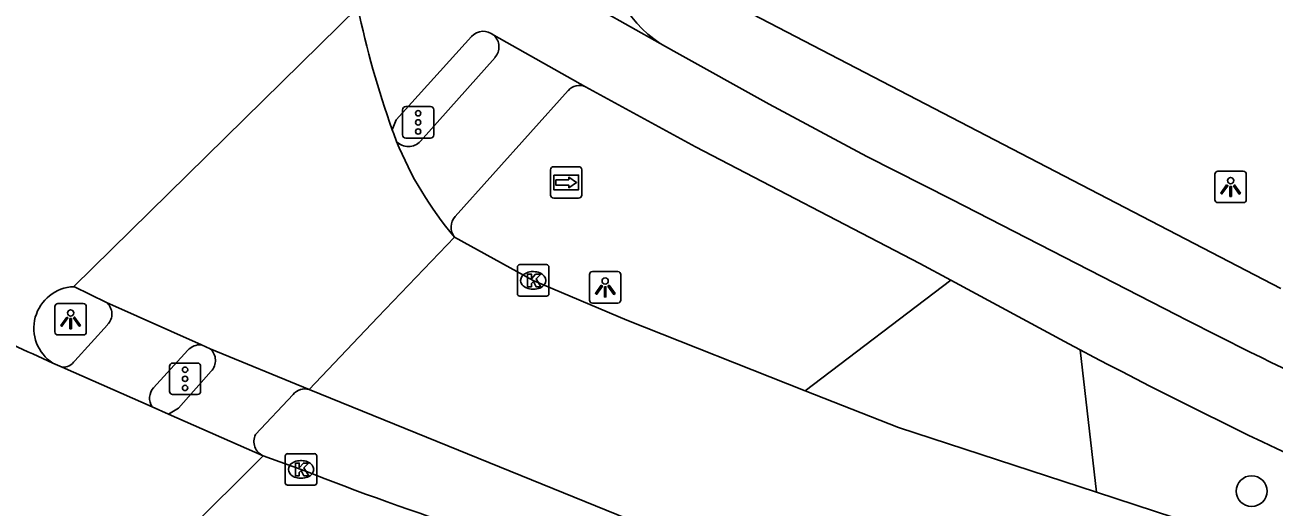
# Model space of a CAD drawing. Extents: x 160676 to 161153, y 383244 to 383713.
# Drawn here: x 160751.8 to 160791.46, y 383614.83 to 383630.14 of the extents above; entities that cross this region are included whole.
import ezdxf

# ---------------------------------------------------------------- set-up
doc = ezdxf.new("R2010")
doc.units = 0
for name, color, linetype in [('IMGEO_Boom', 7, 'Continuous'), ('IMGEO_Fietspad_gesloten', 7, 'Continuous'), ('IMGEO_Fietspad_open', 7, 'Continuous'), ('IMGEO_Kolk', 7, 'Continuous'), ('IMGEO_Lichtpunt', 7, 'Continuous'), ('IMGEO_OVBaan_gesloten', 7, 'Continuous'), ('IMGEO_Rijbaan_lokaal_gesloten', 7, 'Continuous'), ('IMGEO_Rijbaan_lokaal_open', 7, 'Continuous'), ('IMGEO_Verkeersregelinstallatiepaal', 7, 'Continuous'), ('IMGEO_Voetpad_open', 7, 'Continuous'), ('IMGEO_Wegwijzer', 7, 'Continuous')]:
    doc.layers.add(name, color=color, linetype=linetype)

msp = doc.modelspace()

# ---------------------------------------------------------------- linework, layer by layer
at = {"layer": 'IMGEO_Boom'}
msp.add_circle((160790.75, 383615.334), 0.489, dxfattribs=at)
at = {"layer": 'IMGEO_Fietspad_gesloten'}
for points in [[(160765.381, 383633.264), (160771.97, 383629.552)], [(160765.98, 383629.772), (160763.593, 383627.128), (160763.464, 383626.811)], [(160769.595, 383628.179), (160766.685, 383629.814)], [(160771.97, 383629.552), (160772.402, 383629.309), (160775.436, 383627.619), (160778.533, 383625.966), (160781.235, 383624.598), (160788.36, 383620.932)], [(160781.194, 383622.037), (160780.217, 383622.564), (160773.093, 383626.266), (160769.595, 383628.179)]]:
    msp.add_lwpolyline(points, dxfattribs=at)
for centre, radius, start, end in [((160766.354, 383629.44), 0.499, 48.4154, 138.4032), ((160864.688, 383769.447), 166.981, 242.79969, 246.91356), ((160861.06, 383762.676), 161.697, 242.06214, 247.72017)]:
    msp.add_arc(centre, radius, start, end, dxfattribs=at)
at = {"layer": 'IMGEO_Fietspad_open'}
for points in [[(160753.384, 383619.475), (160754.421, 383620.621)], [(160756.974, 383619.809), (160755.885, 383618.62)]]:
    msp.add_lwpolyline(points, dxfattribs=at)
for centre, radius, start, end in [((160773.975, 383632.611), 3.658, 175.4683, 236.7547), ((160754.081, 383620.962), 0.481, 314.9197, 49.9262), ((160757.354, 383619.477), 0.504, 83.9764, 138.8945), ((160753.005, 383619.721), 0.452, 267.1641, 326.9901), ((160756.271, 383618.284), 0.512, 139.0298, 212.5457)]:
    msp.add_arc(centre, radius, start, end, dxfattribs=at)
at = {"layer": 'IMGEO_Kolk'}
for p, q in [((160767.514, 383622.527), (160768.366, 383622.527)), ((160767.439, 383621.601), (160767.439, 383622.453)), ((160767.927, 383622.307), (160767.952, 383622.307)), ((160768.44, 383622.453), (160768.44, 383621.601)), ((160767.95, 383621.747), (160767.925, 383621.747)), ((160768.366, 383621.527), (160767.514, 383621.527)), ((160760.142, 383616.524), (160760.994, 383616.524)), ((160760.067, 383615.598), (160760.067, 383616.45)), ((160760.555, 383616.304), (160760.58, 383616.304)), ((160761.068, 383616.45), (160761.068, 383615.598)), ((160760.578, 383615.744), (160760.553, 383615.744)), ((160760.994, 383615.524), (160760.142, 383615.524))]:
    msp.add_line(p, q, dxfattribs=at)
for points in [[(160767.514, 383622.527), (160768.366, 383622.527)], [(160767.439, 383621.601), (160767.439, 383622.453)], [(160767.76, 383622.227), (160767.883, 383622.227), (160767.883, 383622.076), (160768.013, 383622.227), (160768.177, 383622.227), (160768.031, 383622.076), (160768.184, 383621.827), (160768.032, 383621.827), (160767.947, 383621.991), (160767.883, 383621.924), (160767.883, 383621.827), (160767.76, 383621.827), (160767.76, 383622.227)], [(160768.44, 383622.453), (160768.44, 383621.601)], [(160768.366, 383621.527), (160767.514, 383621.527)], [(160760.142, 383616.524), (160760.994, 383616.524)], [(160760.067, 383615.598), (160760.067, 383616.45)], [(160760.388, 383616.224), (160760.511, 383616.224), (160760.511, 383616.073), (160760.641, 383616.224), (160760.805, 383616.224), (160760.659, 383616.073), (160760.812, 383615.824), (160760.66, 383615.824), (160760.575, 383615.988), (160760.511, 383615.921), (160760.511, 383615.824), (160760.388, 383615.824), (160760.388, 383616.224)], [(160761.068, 383616.45), (160761.068, 383615.598)], [(160760.994, 383615.524), (160760.142, 383615.524)]]:
    msp.add_lwpolyline(points, dxfattribs=at)
for centre, start, end in [((160767.516, 383622.451), 91.552, 178.448), ((160767.516, 383622.451), 91.552, 178.448), ((160768.364, 383622.451), 1.552, 88.448), ((160768.364, 383622.451), 1.552, 88.448), ((160767.516, 383621.603), 181.552, 268.448), ((160767.516, 383621.603), 181.552, 268.448), ((160768.364, 383621.603), 271.552, 358.448), ((160768.364, 383621.603), 271.552, 358.448), ((160760.144, 383616.448), 91.552, 178.448), ((160760.144, 383616.448), 91.552, 178.448), ((160760.992, 383616.448), 1.552, 88.448), ((160760.992, 383616.448), 1.552, 88.448), ((160760.144, 383615.6), 181.552, 268.448), ((160760.144, 383615.6), 181.552, 268.448), ((160760.992, 383615.6), 271.552, 358.448), ((160760.992, 383615.6), 271.552, 358.448)]:
    msp.add_arc(centre, 0.0765, start, end, dxfattribs=at)
for centre, major_axis, ratio, start_param, end_param in [((160767.926, 383622.027), (-0.387, 0.002), 0.722429, 4.712389, 7.853982), ((160767.951, 383622.027), (-0.39, 0.002), 0.717154, 1.570796, 4.712389), ((160760.554, 383616.024), (-0.387, 0.002), 0.722429, 4.712389, 7.853982), ((160760.579, 383616.024), (-0.39, 0.002), 0.717154, 1.570796, 4.712389)]:
    msp.add_ellipse(centre, major_axis=major_axis, ratio=ratio, start_param=start_param, end_param=end_param, dxfattribs=at)
at = {"layer": 'IMGEO_Lichtpunt'}
for p, q in [((160789.583, 383625.398), (160789.583, 383624.591)), ((160789.583, 383625.398), (160789.583, 383624.591)), ((160790.485, 383625.493), (160789.677, 383625.493)), ((160790.485, 383625.493), (160789.677, 383625.493)), ((160790.579, 383624.591), (160790.579, 383625.398)), ((160790.579, 383624.591), (160790.579, 383625.398)), ((160789.677, 383624.497), (160790.485, 383624.497)), ((160789.677, 383624.497), (160790.485, 383624.497)), ((160769.726, 383622.21), (160769.726, 383621.403)), ((160769.726, 383622.21), (160769.726, 383621.403)), ((160770.628, 383622.305), (160769.82, 383622.305)), ((160770.628, 383622.305), (160769.82, 383622.305)), ((160770.722, 383621.403), (160770.722, 383622.21)), ((160770.722, 383621.403), (160770.722, 383622.21)), ((160753.655, 383621.292), (160752.847, 383621.292)), ((160753.655, 383621.292), (160752.847, 383621.292)), ((160769.82, 383621.309), (160770.628, 383621.309)), ((160769.82, 383621.309), (160770.628, 383621.309)), ((160752.753, 383621.197), (160752.753, 383620.39)), ((160752.753, 383621.197), (160752.753, 383620.39)), ((160753.749, 383620.39), (160753.749, 383621.197)), ((160753.749, 383620.39), (160753.749, 383621.197)), ((160752.847, 383620.296), (160753.655, 383620.296)), ((160752.847, 383620.296), (160753.655, 383620.296))]:
    msp.add_line(p, q, dxfattribs=at)
for points in [[(160789.957, 383625.062), (160789.996, 383625.034), (160789.808, 383624.772), (160789.77, 383624.799), (160789.957, 383625.062)], [(160790.059, 383625.014), (160790.106, 383625.014), (160790.106, 383624.692), (160790.059, 383624.692), (160790.059, 383625.014)], [(160790.169, 383625.034), (160790.207, 383625.061), (160790.394, 383624.799), (160790.355, 383624.771), (160790.169, 383625.034)], [(160770.1, 383621.874), (160770.139, 383621.846), (160769.951, 383621.584), (160769.913, 383621.611), (160770.1, 383621.874)], [(160770.202, 383621.826), (160770.249, 383621.826), (160770.249, 383621.504), (160770.202, 383621.504), (160770.202, 383621.826)], [(160770.312, 383621.846), (160770.35, 383621.873), (160770.537, 383621.611), (160770.498, 383621.583), (160770.312, 383621.846)], [(160753.127, 383620.861), (160753.166, 383620.833), (160752.978, 383620.571), (160752.94, 383620.598), (160753.127, 383620.861)], [(160753.229, 383620.813), (160753.276, 383620.813), (160753.276, 383620.491), (160753.229, 383620.491), (160753.229, 383620.813)], [(160753.339, 383620.833), (160753.377, 383620.86), (160753.564, 383620.598), (160753.525, 383620.57), (160753.339, 383620.833)]]:
    msp.add_lwpolyline(points, dxfattribs=at)
for centre in [(160790.082, 383625.196), (160770.225, 383622.008), (160753.252, 383620.995)]:
    msp.add_circle(centre, 0.0994, dxfattribs=at)
for centre, start, end in [((160789.677, 383625.398), 90, 180), ((160789.677, 383625.398), 90, 180), ((160790.485, 383625.398), 0, 90), ((160790.485, 383625.398), 0, 90), ((160789.677, 383624.591), 180, 270), ((160789.677, 383624.591), 180, 270), ((160790.485, 383624.591), 270, 0), ((160790.485, 383624.591), 270, 360), ((160769.82, 383622.21), 90, 180), ((160769.82, 383622.21), 90, 180), ((160770.628, 383622.21), 0, 90), ((160770.628, 383622.21), 0, 90), ((160752.847, 383621.197), 90, 180), ((160752.847, 383621.197), 90, 180), ((160753.655, 383621.197), 0, 90), ((160753.655, 383621.197), 0, 90), ((160769.82, 383621.403), 180, 270), ((160769.82, 383621.403), 180, 270), ((160770.628, 383621.403), 270, 0), ((160770.628, 383621.403), 270, 360), ((160752.847, 383620.39), 180, 270), ((160752.847, 383620.39), 180, 270), ((160753.655, 383620.39), 270, 0), ((160753.655, 383620.39), 270, 360)]:
    msp.add_arc(centre, 0.0946, start, end, dxfattribs=at)
at = {"layer": 'IMGEO_OVBaan_gesloten'}
for points in [[(160752.983, 383619.27), (160752.69, 383619.399)], [(160755.84, 383618.009), (160752.983, 383619.27)], [(160756.358, 383617.781), (160755.84, 383618.009)], [(160759.368, 383616.453), (160756.358, 383617.781)], [(160756.884, 383613.99), (160759.368, 383616.453)], [(160760.567, 383616.024), (160759.368, 383616.453)]]:
    msp.add_lwpolyline(points, dxfattribs=at)
for centre, radius, start, end in [((160793.68, 383710.273), 99.69, 244.11109, 245.72172), ((160793.614, 383699.636), 89.906, 248.43419, 255.88669)]:
    msp.add_arc(centre, radius, start, end, dxfattribs=at)
at = {"layer": 'IMGEO_Rijbaan_lokaal_gesloten'}
for points in [[(160753.35, 383621.828), (160762.374, 383630.689)], [(160763.464, 383626.811), (160763.509, 383626.686), (160763.597, 383626.442)], [(160760.823, 383618.561), (160763.01, 383620.856), (160765.438, 383623.404)], [(160765.438, 383623.404), (160767.94, 383622.026), (160770.907, 383620.767), (160776.576, 383618.523)], [(160754.391, 383621.33), (160753.35, 383621.828)], [(160754.391, 383621.33), (160757.407, 383619.979)], [(160757.686, 383619.854), (160757.407, 383619.979)], [(160757.686, 383619.854), (160760.823, 383618.561)], [(160780.359, 383610.623), (160760.823, 383618.561)], [(160776.576, 383618.523), (160779.533, 383617.353), (160785.824, 383615.297)], [(160785.824, 383615.297), (160797.423, 383611.506), (160805.253, 383608.861)]]:
    msp.add_lwpolyline(points, dxfattribs=at)
for centre, radius, start, end in [((160790.542, 383636.514), 28.764, 191.6839, 199.7145), ((160774.187, 383630.783), 11.445, 202.2877, 220.1432), ((160753.405, 383620.509), 1.32, 92.3923, 237.2053)]:
    msp.add_arc(centre, radius, start, end, dxfattribs=at)
at = {"layer": 'IMGEO_Rijbaan_lokaal_open'}
for points in [[(160781.194, 383622.037), (160776.576, 383618.523)], [(160785.303, 383619.824), (160785.124, 383619.919), (160784.946, 383620.014), (160781.194, 383622.037)], [(160785.303, 383619.824), (160785.824, 383615.297)]]:
    msp.add_lwpolyline(points, dxfattribs=at)
at = {"layer": 'IMGEO_Verkeersregelinstallatiepaal'}
for p, q in [((160763.791, 383626.645), (160763.791, 383627.445)), ((160763.791, 383627.445), (160763.791, 383626.645)), ((160763.891, 383627.545), (160764.681, 383627.545)), ((160764.681, 383627.545), (160763.891, 383627.545)), ((160764.781, 383627.445), (160764.781, 383626.645)), ((160764.781, 383626.645), (160764.781, 383627.445)), ((160764.681, 383626.545), (160763.891, 383626.545)), ((160763.891, 383626.545), (160764.681, 383626.545)), ((160756.391, 383618.501), (160756.391, 383619.301)), ((160756.391, 383619.301), (160756.391, 383618.501)), ((160756.491, 383619.401), (160757.281, 383619.401)), ((160757.281, 383619.401), (160756.491, 383619.401)), ((160757.381, 383619.301), (160757.381, 383618.501)), ((160757.381, 383618.501), (160757.381, 383619.301)), ((160757.281, 383618.401), (160756.491, 383618.401)), ((160756.491, 383618.401), (160757.281, 383618.401))]:
    msp.add_line(p, q, dxfattribs=at)
for centre in [(160764.286, 383627.335), (160764.286, 383627.045), (160764.286, 383626.755), (160756.886, 383619.191), (160756.886, 383618.901), (160756.886, 383618.611)]:
    msp.add_circle(centre, 0.085, dxfattribs=at)
for centre, start, end in [((160763.891, 383627.445), 90, 180), ((160763.891, 383627.445), 90, 180), ((160764.681, 383627.445), 0, 90), ((160764.681, 383627.445), 360, 90), ((160763.891, 383626.645), 180, 270), ((160763.891, 383626.645), 180, 270), ((160764.681, 383626.645), 270, 0), ((160764.681, 383626.645), 270, 0), ((160756.491, 383619.301), 90, 180), ((160756.491, 383619.301), 90, 180), ((160757.281, 383619.301), 0, 90), ((160757.281, 383619.301), 360, 90), ((160756.491, 383618.501), 180, 270), ((160756.491, 383618.501), 180, 270), ((160757.281, 383618.501), 270, 0), ((160757.281, 383618.501), 270, 0)]:
    msp.add_arc(centre, 0.1, start, end, dxfattribs=at)
at = {"layer": 'IMGEO_Voetpad_open'}
for points in [[(160791.682, 383621.775), (160774.063, 383630.917)], [(160764.356, 383626.448), (160766.727, 383629.107)], [(160769.051, 383628.053), (160765.461, 383624.058)], [(160756.358, 383617.781), (160756.674, 383617.97), (160757.717, 383619.141)], [(160760.316, 383618.406), (160759.123, 383617.13)]]:
    msp.add_lwpolyline(points, dxfattribs=at)
for centre, radius, start, end in [((160766.354, 383629.44), 0.499, 318.2444, 48.5551), ((160769.409, 383627.745), 0.472, 66.7716, 139.3099), ((160763.974, 383626.784), 0.509, 222.1919, 318.714), ((160765.85, 383623.717), 0.518, 138.7681, 217.2036), ((160757.351, 383619.482), 0.5, 316.9876, 47.9915), ((160760.686, 383618.102), 0.479, 73.4014, 140.5975), ((160759.576, 383616.911), 0.503, 154.2414, 245.5481)]:
    msp.add_arc(centre, radius, start, end, dxfattribs=at)
at = {"layer": 'IMGEO_Wegwijzer'}
for p, q in [((160768.491, 383624.738), (160768.491, 383625.538)), ((160768.491, 383625.538), (160768.491, 383624.738)), ((160768.591, 383625.638), (160769.381, 383625.638)), ((160769.381, 383625.638), (160768.591, 383625.638)), ((160769.481, 383625.538), (160769.481, 383624.738)), ((160769.481, 383624.738), (160769.481, 383625.538)), ((160769.381, 383624.638), (160768.591, 383624.638)), ((160768.591, 383624.638), (160769.381, 383624.638))]:
    msp.add_line(p, q, dxfattribs=at)
for points in [[(160768.592, 383625.37), (160769.38, 383625.37), (160769.38, 383624.906), (160768.592, 383624.906), (160768.592, 383625.37)], [(160768.657, 383625.222), (160768.657, 383625.138), (160768.657, 383625.054), (160769.068, 383625.054), (160769.068, 383624.971), (160769.315, 383625.138), (160769.068, 383625.305), (160769.068, 383625.222), (160768.657, 383625.222)]]:
    msp.add_lwpolyline(points, dxfattribs=at)
for centre, start, end in [((160768.591, 383625.538), 90, 180), ((160768.591, 383625.538), 90, 180), ((160769.381, 383625.538), 0, 90), ((160769.381, 383625.538), 360, 90), ((160768.591, 383624.738), 180, 270), ((160768.591, 383624.738), 180, 270), ((160769.381, 383624.738), 270, 0), ((160769.381, 383624.738), 270, 0)]:
    msp.add_arc(centre, 0.1, start, end, dxfattribs=at)

doc.saveas('drawing.dxf')
